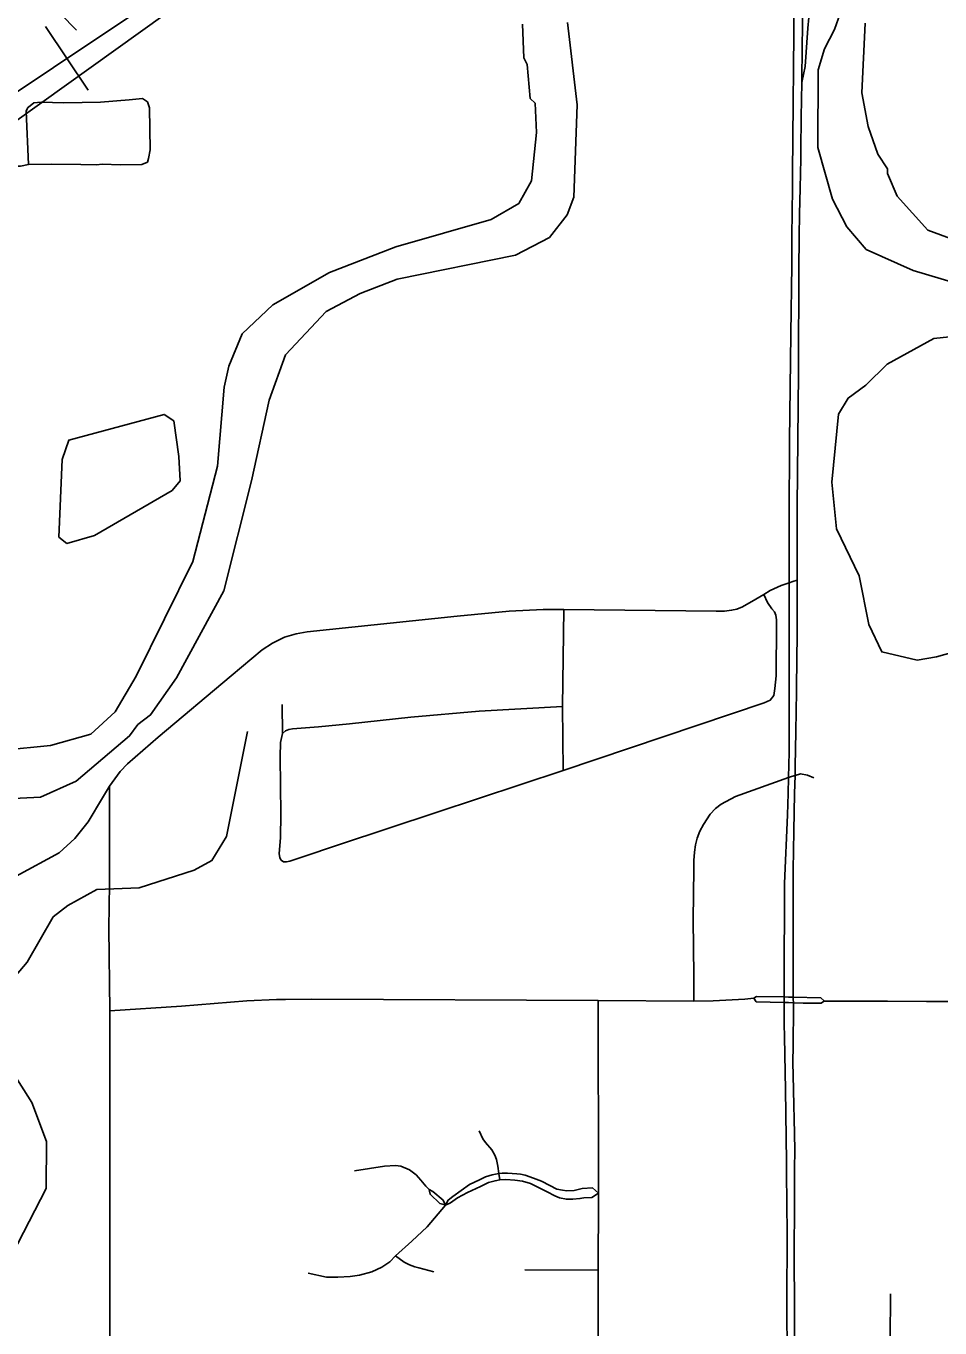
# Model space of a CAD drawing. Extents: x -1403959 to 81668, y -1400582 to 11018.
# Drawn here: x 6991.9 to 7078.2, y 8047.7 to 8170.7 of the extents above; entities that cross this region are included whole.
import ezdxf

# ---------------------------------------------------------------- set-up
doc = ezdxf.new("R2010")
doc.units = 0
for name, color, linetype in [('tdCiSectNmbr', 7, 'Continuous'), ('tdCiSectTwpRng', 7, 'Continuous'), ('tdCoSecRteBand', 7, 'Continuous'), ('tdCoSurfBitum', 7, 'Continuous')]:
    doc.layers.add(name, color=color, linetype=linetype)

msp = doc.modelspace()

# ---------------------------------------------------------------- linework, layer by layer
at = {"layer": 'tdCiSectNmbr'}
for points in [[(7065.18, 8170.53), (7065.32, 8180.3)], [(7064.42, 8173.7), (7064.42, 8173.34), (7064.26, 8156.81), (7064.25, 8155.37)], [(7065.12, 8165.35), (7065.44, 8166.86), (7065.69, 8170.48), (7065.88, 8172.5)], [(7065.12, 8165.35), (7065.16, 8168.9), (7065.18, 8170.53)], [(7065.08, 8162.1), (7065.12, 8165.35)], [(7065.05, 8159), (7065.08, 8162.1)], [(7064.98, 8155.39), (7065.04, 8158.14), (7065.05, 8159)], [(7064.25, 8155.37), (7064.2, 8150.85)], [(7064.92, 8152.93), (7064.98, 8155.39)], [(7064.86, 8148.12), (7064.88, 8150.33), (7064.88, 8150.85), (7064.92, 8152.93)], [(7064.2, 8150.85), (7064.17, 8148.12)], [(7064.17, 8148.12), (7064.09, 8141.62), (7063.97, 8131.52), (7063.94, 8124.21)], [(7064.68, 8124.21), (7064.68, 8125.35), (7064.8, 8137.91), (7064.86, 8148.12)], [(7063.94, 8124.21), (7063.92, 8118.22)], [(7064.68, 8118.22), (7064.68, 8118.35), (7064.68, 8121.06), (7064.68, 8124.21)], [(7061.53, 8116.98), (7062.13, 8117.36), (7063.19, 8117.85), (7063.92, 8118.09), (7064.28, 8118.22), (7064.68, 8118.35)], [(7063.92, 8118.22), (7063.92, 8118.09), (7063.92, 8116.44), (7063.93, 8111.22)], [(7064.66, 8111.21), (7064.69, 8112.86), (7064.68, 8116.29), (7064.68, 8118.22)], [(7057.05, 8115.43), (7057.81, 8115.43), (7058.49, 8115.5), (7058.99, 8115.62), (7059.51, 8115.83), (7060.78, 8116.56), (7061.53, 8116.98)], [(7018.4, 8113.47), (7032.58, 8114.94), (7037.49, 8115.43), (7040.7, 8115.56), (7042.65, 8115.56), (7057.05, 8115.43)], [(7011.22, 8109.3), (7014.15, 8111.78), (7015.12, 8112.4), (7016.26, 8112.96), (7017.36, 8113.28), (7018.4, 8113.47)], [(7063.93, 8111.22), (7063.93, 8109.69), (7063.93, 8103.28)], [(7064.55, 8104.06), (7064.61, 8107.82), (7064.66, 8111.21)], [(7004.32, 8103.5), (7011.22, 8109.3)], [(7064.45, 8098.18), (7064.49, 8099.9), (7064.51, 8100.75), (7064.55, 8104.06)], [(6907.02, 8042.7), (6914.55, 8047.97), (6925.91, 8056.01), (6927.23, 8056.86), (6928.56, 8057.52), (6931.18, 8058.88), (6936.87, 8061.3), (6942.63, 8063.27), (6945.99, 8064.88), (6955.66, 8070.35), (6963.78, 8075.03), (6970.44, 8078.85), (6975.43, 8081.57), (6986.84, 8088.19), (6994.99, 8092.6), (6996.45, 8093.93), (6997.71, 8095.51), (6999.07, 8097.78), (6999.72, 8098.87), (7000.73, 8100.26), (7001.43, 8101.01), (7004.32, 8103.5)], [(7063.93, 8103.28), (7063.93, 8102.1), (7063.87, 8099.71), (7063.83, 8098.19)], [(7063.83, 8098.19), (7063.77, 8096.18), (7063.5, 8089.69), (7063.48, 8086.65)], [(7064.32, 8086.64), (7064.32, 8087.26), (7064.31, 8090.98), (7064.37, 8094.63), (7064.45, 8098.18)], [(7063.48, 8086.65), (7063.45, 8083.08), (7063.45, 8078.97), (7063.45, 8078.8)], [(7064.32, 8078.8), (7064.32, 8078.95), (7064.31, 8080.16), (7064.31, 8083.08), (7064.32, 8086.64)], [(7063.45, 8078.8), (7063.45, 8078.45), (7063.45, 8076.41), (7063.48, 8075.22)], [(7063.86, 8078.44), (7064.33, 8078.43), (7065.26, 8078.4), (7066.94, 8078.38), (7067.18, 8078.53)], [(7063.89, 8078.96), (7063.88, 8078.96)], [(7067.26, 8078.58), (7066.92, 8078.88), (7064.32, 8078.95), (7063.89, 8078.96)], [(7064.32, 8075.23), (7064.34, 8077.12), (7064.33, 8078.43), (7064.32, 8078.8)], [(7067.18, 8078.53), (7067.26, 8078.58)], [(7067.26, 8078.58), (7069.54, 8078.58)], [(7069.54, 8078.58), (7073.23, 8078.58)], [(7073.23, 8078.58), (7076.9, 8078.54)], [(7076.9, 8078.54), (7078.24, 8078.54), (7082.48, 8078.55)], [(7063.48, 8075.22), (7063.59, 8070.2), (7063.68, 8063.43), (7063.69, 8062.69)], [(7064.37, 8068.68), (7064.35, 8070.24), (7064.29, 8072.82), (7064.31, 8074.37), (7064.32, 8075.23)], [(7064.45, 8062.69), (7064.46, 8064.54), (7064.39, 8067.48), (7064.37, 8068.68)], [(7063.69, 8062.69), (7063.72, 8059.1)], [(7064.43, 8059.1), (7064.43, 8060.11), (7064.45, 8062.69)], [(7063.72, 8059.1), (7063.73, 8056.96), (7063.71, 8049.66), (7063.73, 8045.18)], [(7064.44, 8045.18), (7064.43, 8049.2), (7064.42, 8054.96), (7064.43, 8059.1)]]:
    msp.add_lwpolyline(points, dxfattribs=at)
at = {"layer": 'tdCiSectTwpRng'}
for points in [[(6991.99, 8162.94), (6992, 8162.96), (6992.24, 8163.16), (6992.6, 8163.43), (6993.27, 8163.5), (6995.43, 8163.43), (6998.87, 8163.5), (7001.6, 8163.73), (7002.86, 8163.86), (7003.33, 8163.53), (7003.33, 8163.52)], [(7003.33, 8157.83), (7003.43, 8158.17), (7003.56, 8159), (7003.5, 8162.96), (7003.33, 8163.52)], [(6992.09, 8157.6), (6991.87, 8162.66), (6991.99, 8162.94)], [(6990.64, 8157.47), (6991.32, 8157.47), (6992.09, 8157.6), (6994.21, 8157.64), (6997.03, 8157.6), (6998.48, 8157.58), (6999.08, 8157.64), (7000.73, 8157.57), (7002.8, 8157.6), (7003.33, 8157.83)], [(7062.74, 8114.24), (7062.73, 8114.59), (7062.68, 8115.05), (7062.54, 8115.36), (7062.3, 8115.64), (7061.88, 8116.24), (7061.53, 8116.98)], [(7042.58, 8100.38), (7042.52, 8106.4), (7042.65, 8115.56)], [(7030.59, 8096.4), (7042.58, 8100.38), (7061.56, 8106.75), (7062.15, 8107), (7062.48, 8107.45), (7062.59, 8108.1), (7062.69, 8109.3), (7062.74, 8114.24)], [(7015.95, 8091.91), (7015.82, 8092.1), (7015.76, 8092.52), (7015.89, 8094.01), (7015.91, 8096.24), (7015.84, 8101.66), (7015.9, 8103.02), (7016.06, 8103.86), (7016.03, 8106.6)], [(7016.06, 8103.86), (7016.36, 8104.11), (7016.68, 8104.23), (7017.03, 8104.29), (7019.47, 8104.48), (7022.39, 8104.77), (7028.2, 8105.39), (7034.66, 8105.96), (7042.52, 8106.4)], [(7054.93, 8091.08), (7054.93, 8091.85), (7055, 8092.64), (7055.08, 8093.33), (7055.24, 8093.97), (7055.49, 8094.64), (7055.83, 8095.26), (7056.47, 8096.23), (7056.96, 8096.76), (7057.52, 8097.19), (7058.87, 8097.91), (7063.87, 8099.71), (7064.15, 8099.81), (7064.49, 8099.9), (7065, 8100.04), (7065.67, 8099.92), (7066.25, 8099.66)], [(6999.72, 8089.63), (6999.74, 8091.83), (6999.72, 8098.87)], [(7015.95, 8091.91), (7016.16, 8091.74), (7016.44, 8091.73), (7016.77, 8091.81), (7017.71, 8092.1), (7021.56, 8093.42), (7030.59, 8096.4)], [(7054.88, 8086.26), (7054.93, 8091.08)], [(6999.77, 8077.65), (6999.68, 8085.46), (6999.72, 8089.63)], [(7054.92, 8078.57), (7054.92, 8081), (7054.88, 8086.26)], [(6999.77, 8077.65), (7006.55, 8078.11), (7012.7, 8078.59), (7015.51, 8078.74), (7016.36, 8078.74), (7018.84, 8078.77), (7045.9, 8078.65), (7054.92, 8078.57), (7056.76, 8078.61)], [(7045.95, 8030.18), (7045.88, 8043.1), (7045.88, 8053.15), (7045.92, 8060.06), (7045.92, 8060.44), (7045.92, 8060.82), (7045.9, 8078.65)], [(7056.76, 8078.61), (7059.76, 8078.76)], [(7059.76, 8078.76), (7060.6, 8078.85)], [(7063.88, 8078.96), (7063.45, 8078.97), (7060.86, 8079.03), (7060.6, 8078.85)], [(7060.6, 8078.85), (7060.83, 8078.52), (7063.45, 8078.45), (7063.86, 8078.44)], [(7063.86, 8078.44), (7063.86, 8078.44)], [(6999.69, 8037.03), (6999.72, 8045.42), (6999.75, 8048.12), (6999.77, 8077.65)], [(7036.59, 8061.68), (7036.5, 8062.29), (7036.4, 8062.98), (7036.28, 8063.61), (7036.13, 8064.01), (7035.85, 8064.54), (7035.25, 8065.21), (7035.01, 8065.58), (7034.66, 8066.33)], [(7022.88, 8062.54), (7025.7, 8063), (7026.74, 8063.04), (7027.26, 8062.98), (7028.08, 8062.64), (7028.69, 8062.16), (7029.13, 8061.67), (7029.6, 8061.09), (7029.92, 8060.78)], [(7036.5, 8062.29), (7035.89, 8062.18), (7035.25, 8061.97), (7034.67, 8061.69), (7033.74, 8061.24), (7032.15, 8060.13), (7031.71, 8059.79), (7031.48, 8059.31)], [(7045.92, 8060.44), (7045.35, 8060.93), (7044.38, 8060.87), (7043.63, 8060.7), (7042.92, 8060.66), (7042.53, 8060.72), (7041.99, 8060.82), (7041.32, 8061.15), (7040.53, 8061.56), (7039.77, 8061.86), (7038.99, 8062.13), (7038.55, 8062.22), (7038.21, 8062.26), (7037.33, 8062.34), (7036.83, 8062.31), (7036.5, 8062.29)], [(7031.48, 8059.31), (7031.95, 8059.52), (7032.59, 8059.99), (7033.55, 8060.51), (7034.78, 8061.08), (7035.54, 8061.44), (7036.16, 8061.61), (7036.59, 8061.68)], [(7036.59, 8061.68), (7037.17, 8061.73), (7038.03, 8061.67), (7038.74, 8061.58), (7039.5, 8061.34), (7040.07, 8061.07), (7041.07, 8060.56), (7041.81, 8060.19), (7042.23, 8060), (7042.9, 8059.86), (7043.51, 8059.87), (7044.17, 8059.92), (7044.55, 8060), (7045.3, 8060.03), (7045.92, 8060.44)], [(7031.48, 8059.31), (7031.25, 8059.76), (7030.29, 8060.59), (7029.92, 8060.78)], [(7029.92, 8060.78), (7029.95, 8060.62)], [(7029.95, 8060.62), (7030.01, 8060.33), (7030.94, 8059.47), (7031.45, 8059.32)], [(7018.51, 8052.89), (7020.23, 8052.51), (7021.31, 8052.51), (7022.48, 8052.56), (7023.34, 8052.69), (7024.52, 8053), (7025.46, 8053.43), (7026.21, 8053.96), (7026.76, 8054.5), (7028.28, 8055.89), (7029.75, 8057.27), (7031.48, 8059.31)], [(7031.45, 8059.32), (7031.48, 8059.31)], [(7026.76, 8054.5), (7027.57, 8053.93), (7028.07, 8053.65), (7028.57, 8053.48), (7028.96, 8053.38), (7030.36, 8053.01)], [(7038.96, 8053.19), (7045.88, 8053.15)], [(7066.74, 8039.18), (7067.33, 8039.23), (7068.1, 8039.41), (7068.87, 8039.73), (7069.65, 8040.19), (7070.37, 8040.85), (7071.26, 8042.04), (7072.35, 8043.63), (7072.83, 8044.39), (7073.16, 8045.02), (7073.35, 8045.59), (7073.46, 8046.8), (7073.49, 8050.69)], [(7073.49, 8050.69), (7073.49, 8050.92)]]:
    msp.add_lwpolyline(points, dxfattribs=at)
at = {"layer": 'tdCoSecRteBand'}
for p, q in [((6996.62, 8170.32), (6991.56, 8175.52)), ((6997.72, 8164.63), (6993.69, 8170.66))]:
    msp.add_line(p, q, dxfattribs=at)
for points in [[(6833.46, 8116.1), (6876.83, 8117.54), (6898.21, 8117.94), (6926.94, 8125.03), (6941.93, 8131.4), (6952.94, 8137.02), (6988.43, 8159.97), (7009.86, 8175.33), (7028.21, 8186.72), (7054.22, 8204.36)], [(7003.63, 8172.93), (6994.43, 8166.79), (6985.65, 8160.91)], [(6985.65, 8160.91), (6994.43, 8166.79), (7003.63, 8172.93)]]:
    msp.add_lwpolyline(points, dxfattribs=at)
at = {"layer": 'tdCoSurfBitum'}
for points in [[(7069.28, 8173.41), (7068.2, 8170.36), (7067.28, 8168.53), (7066.67, 8166.55), (7066.65, 8159.22), (7068.02, 8154.33), (7069.39, 8151.73), (7071.21, 8149.59), (7075.64, 8147.59), (7079.76, 8146.36), (7082.82, 8146.05), (7091.37, 8146.03), (7110.77, 8150.42), (7121.31, 8151.01), (7127.72, 8149.16), (7154.04, 8140.6), (7158.32, 8140.6), (7164.66, 8141.9), (7168.11, 8143.19), (7173.3, 8146.24), (7178.48, 8151.46)], [(6987.42, 8097.55), (6993.22, 8097.85), (6996.59, 8099.36), (7001.63, 8103.63), (7002.4, 8104.7), (7003.62, 8105.61), (7006.07, 8109.12), (7010.52, 8117.35), (7013.14, 8127.73), (7014.83, 8135.36), (7016.37, 8139.63), (7020.19, 8143.74), (7023.4, 8145.42), (7026.92, 8146.78), (7038.07, 8149.05), (7041.28, 8150.72), (7042.97, 8152.86), (7043.58, 8154.53), (7043.9, 8163.24), (7043, 8171.03)], [(6989.72, 8102.28), (6994.15, 8102.73), (6997.97, 8103.79), (7000.26, 8105.92), (7002.26, 8109.28), (7007.62, 8120.11), (7009.93, 8129.11), (7010.56, 8136.59), (7011.02, 8138.57), (7012.25, 8141.62), (7015.15, 8144.37), (7020.51, 8147.41), (7026.77, 8149.84), (7035.79, 8152.41), (7038.39, 8153.94), (7039.61, 8156.07), (7040.08, 8160.65), (7039.93, 8163.4), (7039.48, 8163.86), (7039.18, 8167.06), (7038.87, 8167.68), (7038.73, 8170.88)], [(7071.1, 8170.96), (7070.79, 8164.4), (7071.39, 8161.19), (7072.3, 8158.59), (7073.22, 8157.22), (7073.21, 8156.76), (7074.13, 8154.62), (7077.02, 8151.41), (7082.06, 8149.56), (7087.86, 8149.55), (7090.31, 8150), (7102.38, 8153.49), (7111.24, 8154.23), (7118.72, 8154.37), (7128.49, 8153.13), (7138.11, 8150.36), (7152.26, 8144.17), (7158.71, 8144.62), (7166.96, 8146.36), (7169.41, 8147.88), (7171.39, 8149.71), (7176.96, 8157.07)], [(7077.86, 8111.1), (7076.03, 8110.79), (7072.67, 8111.57), (7071.45, 8114.16), (7070.54, 8118.75), (7068.41, 8123.18), (7067.96, 8127.61), (7068.59, 8134.02), (7069.51, 8135.54), (7071.19, 8136.76), (7073.18, 8138.74), (7077.61, 8141.18), (7083.27, 8141.77)], [(6995.71, 8121.81), (6994.95, 8122.42), (6995.27, 8129.75), (6995.89, 8131.58), (7004.9, 8134.01), (7005.82, 8133.39), (7006.27, 8130.03), (7006.42, 8127.74), (7005.65, 8126.83), (6998.31, 8122.57), (6995.71, 8121.81)], [(7080, 8111.7), (7077.86, 8111.1)], [(6990.68, 8045.78), (6989.77, 8049.3), (6990.08, 8052.81), (6990.54, 8054.64), (6993.76, 8060.89), (6993.77, 8065.32), (6992.4, 8068.99), (6988.9, 8074.49), (6989.06, 8078.31), (6989.52, 8079.38), (6991.97, 8082.27), (6994.42, 8086.54), (6995.8, 8087.61), (6998.55, 8089.13), (7002.52, 8089.27), (7007.72, 8090.94), (7009.4, 8091.85), (7010.78, 8094.14), (7012.78, 8104.06)]]:
    msp.add_lwpolyline(points, dxfattribs=at)

doc.saveas('drawing.dxf')
